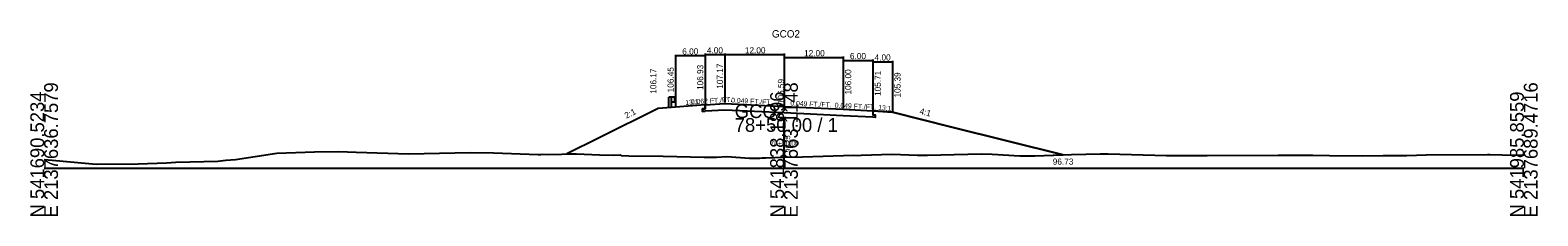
# Model space of a CAD drawing. Extents: x -14327 to 8886, y -10 to 39048.
# Drawn here: x 2997.2 to 3302.8, y 16990.3 to 17028.1 of the extents above; entities that cross this region are included whole.
import ezdxf

# ---------------------------------------------------------------- set-up
doc = ezdxf.new("R2010")
doc.units = 0
for name, color, linetype in [('Level 1', 7, 'Continuous'), ('Level 5', 7, 'Continuous'), ('Level 53', 7, 'Continuous'), ('Level 54', 7, 'Continuous'), ('Level 55', 7, 'Continuous'), ('Level 7', 7, 'Continuous'), ('RD_GPK_XS_Cell', 7, 'Continuous'), ('RD_XS_EwShp', 7, 'Continuous'), ('RD_XS_ExGround', 7, 'Continuous'), ('RD_XS_Pave', 7, 'Continuous'), ('RD_XS_TX_Baseline', 7, 'Continuous'), ('RD_XS_TX_Elev_EX', 7, 'Continuous'), ('RD_XS_TX_Elev_PR', 7, 'Continuous'), ('RD_XS_TX_Station', 7, 'Continuous')]:
    doc.layers.add(name, color=color, linetype=linetype)

msp = doc.modelspace()

# ---------------------------------------------------------------- linework, layer by layer
at = {"layer": 'Level 1'}
for p, q in [((3126.66, 17012.45), (3126.66, 17014.43)), ((3127.22, 17014.43), (3126.66, 17014.43)), ((3127.22, 17012.45), (3127.22, 17014.43)), ((3127.77, 17014.43), (3127.22, 17014.43)), ((3127.77, 17014.43), (3127.77, 17013.46)), ((3127.85, 17014.36), (3127.77, 17014.37)), ((3127.98, 17014.26), (3127.86, 17014.35)), ((3127.77, 17013.46), (3127.22, 17013.46)), ((3127.85, 17013.54), (3127.77, 17013.52)), ((3127.84, 17014.02), (3127.84, 17013.87)), ((3127.98, 17014.16), (3127.86, 17014.07)), ((3127.98, 17013.73), (3127.86, 17013.82)), ((3127.98, 17013.63), (3127.86, 17013.54))]:
    msp.add_line(p, q, dxfattribs=at)
for centre, radius, start, end in [((3127.85, 17014.33), 0.026, 50.9495, 90), ((3127.93, 17014.21), 0.0651, 309.0337, 50.9664), ((3127.91, 17014.02), 0.0651, 135, 180), ((3127.91, 17013.87), 0.0651, 180, 237.0105), ((3127.85, 17013.56), 0.026, 270, 309.0504), ((3127.93, 17013.68), 0.0651, 309.0337, 50.9664)]:
    msp.add_arc(centre, radius, start, end, dxfattribs=at)
at = {"layer": 'Level 5'}
for p, q in [((3134, 17012.09), (3133.5, 17012.06)), ((3133.5, 17012.06), (3133.5, 17011.56)), ((3133.5, 17011.56), (3134, 17011.59)), ((3134, 17012.93), (3134, 17012.09)), ((3138, 17011.84), (3134, 17011.59)), ((3150, 17011.25), (3138, 17011.84)), ((3162, 17010.67), (3150, 17011.25)), ((3168, 17011.71), (3168, 17010.88)), ((3168, 17010.38), (3162, 17010.67)), ((3168, 17010.88), (3168.5, 17010.85)), ((3168.5, 17010.35), (3168, 17010.38)), ((3168.5, 17010.85), (3168.5, 17010.35))]:
    msp.add_line(p, q, dxfattribs=at)
at = {"layer": 'Level 54'}
for p, q in [((3128, 17023.08), (3128, 17012.65)), ((3134, 17022.88), (3128, 17022.88)), ((3134, 17023.32), (3134, 17013.13)), ((3134, 17023.12), (3138, 17023.12)), ((3134, 17023.08), (3134, 17013.13)), ((3138, 17023.32), (3138, 17013.37)), ((3138, 17023.12), (3150, 17023.12)), ((3150, 17023.32), (3150, 17012.79)), ((3150, 17022.74), (3150, 17012.79)), ((3150, 17022.54), (3162, 17022.54)), ((3162, 17022.74), (3162, 17012.2)), ((3162, 17022.15), (3162, 17012.2)), ((3162, 17021.95), (3168, 17021.95)), ((3168, 17022.15), (3168, 17011.91)), ((3168, 17021.86), (3168, 17011.91)), ((3168, 17021.66), (3172, 17021.66)), ((3172, 17021.86), (3172, 17011.59))]:
    msp.add_line(p, q, dxfattribs=at)
at = {"layer": 'Level 7'}
for p, q in [((3124.5, 17012.17), (3112.5, 17006.17)), ((3128, 17012.45), (3124.5, 17012.17)), ((3134, 17012.93), (3128, 17012.45)), ((3168, 17011.71), (3172, 17011.39)), ((3172, 17011.39), (3184, 17008.39)), ((3184, 17008.39), (3206.62, 17002.73)), ((3112.5, 17006.17), (3105.98, 17002.91))]:
    msp.add_line(p, q, dxfattribs=at)
at = {"layer": 'RD_GPK_XS_Cell'}
for p, q in [((3150, 17000), (3150, 17010.21)), ((3000, 17000), (3150, 17000)), ((3150, 17000), (3300, 17000))]:
    msp.add_line(p, q, dxfattribs=at)
at = {"layer": 'RD_XS_EwShp'}
msp.add_lwpolyline([(3115.34, 17002.69), (3116.87, 17002.76), (3116.98, 17002.59), (3118.54, 17002.53), (3125.49, 17002.46), (3133.82, 17002.25), (3136.29, 17002.26), (3138.39, 17002.39), (3143.02, 17002.09), (3144.63, 17002.05), (3145.09, 17002.09), (3145.57, 17002.12), (3146.27, 17002.15), (3150, 17002.25), (3153.72, 17002.34), (3164.18, 17002.65), (3164.84, 17002.63), (3165.63, 17002.64), (3171.85, 17002.86), (3177.07, 17002.68), (3179.1, 17002.65), (3181.83, 17002.76), (3189.96, 17002.93), (3192.2, 17002.86), (3197.84, 17002.54), (3198.5, 17002.54), (3200.88, 17002.52), (3206.62, 17002.73), (3184, 17008.39), (3172, 17011.39), (3168, 17011.71), (3168, 17010.88), (3168.5, 17010.85), (3168.5, 17010.35), (3168, 17010.38), (3162, 17010.67), (3150, 17011.25), (3138, 17011.84), (3134, 17011.59), (3133.5, 17011.56), (3133.5, 17012.06), (3134, 17012.09), (3134, 17012.93), (3128, 17012.45), (3124.5, 17012.17), (3112.5, 17006.17), (3105.98, 17002.91), (3107.9, 17002.94), (3112.6, 17002.74)], close=True, dxfattribs=at)
at = {"layer": 'RD_XS_ExGround'}
for p, q in [((3038.79, 17001.76), (3047.17, 17003.09)), ((3047.17, 17003.09), (3054.8, 17003.34)), ((3054.8, 17003.34), (3059.73, 17003.4)), ((3059.73, 17003.4), (3063.29, 17003.31)), ((3063.29, 17003.31), (3073.92, 17002.93)), ((3073.92, 17002.93), (3086.34, 17003.24)), ((3086.34, 17003.24), (3091.07, 17003.12)), ((3091.07, 17003.12), (3100.17, 17002.83)), ((3100.17, 17002.83), (3100.69, 17002.83)), ((3100.69, 17002.83), (3101.07, 17002.84)), ((3101.07, 17002.84), (3101.99, 17002.83)), ((3101.99, 17002.83), (3107.9, 17002.94)), ((3107.9, 17002.94), (3112.6, 17002.74)), ((3112.6, 17002.74), (3115.34, 17002.69)), ((3115.34, 17002.69), (3116.87, 17002.76)), ((3116.87, 17002.76), (3116.98, 17002.59)), ((3116.98, 17002.59), (3118.54, 17002.53)), ((3118.54, 17002.53), (3125.49, 17002.46)), ((3125.49, 17002.46), (3133.82, 17002.25)), ((3133.82, 17002.25), (3136.29, 17002.26)), ((3136.29, 17002.26), (3138.39, 17002.39)), ((3138.39, 17002.39), (3143.02, 17002.09)), ((3143.02, 17002.09), (3144.63, 17002.05)), ((3144.63, 17002.05), (3145.09, 17002.09)), ((3145.09, 17002.09), (3145.57, 17002.12)), ((3145.57, 17002.12), (3146.27, 17002.15)), ((3146.27, 17002.15), (3150, 17002.25)), ((3150, 17002.25), (3153.72, 17002.34)), ((3153.72, 17002.34), (3164.18, 17002.65)), ((3164.18, 17002.65), (3164.84, 17002.63)), ((3164.84, 17002.63), (3165.63, 17002.64)), ((3165.63, 17002.64), (3171.85, 17002.86)), ((3171.85, 17002.86), (3177.07, 17002.68)), ((3177.07, 17002.68), (3179.1, 17002.65)), ((3179.1, 17002.65), (3181.83, 17002.76)), ((3181.83, 17002.76), (3189.96, 17002.93)), ((3189.96, 17002.93), (3192.2, 17002.86)), ((3192.2, 17002.86), (3197.84, 17002.54)), ((3197.84, 17002.54), (3198.5, 17002.54)), ((3198.5, 17002.54), (3200.88, 17002.52)), ((3200.88, 17002.52), (3208.32, 17002.8)), ((3208.32, 17002.8), (3214.07, 17002.94)), ((3214.07, 17002.94), (3215.75, 17002.95)), ((3215.75, 17002.95), (3227.57, 17002.62)), ((3227.57, 17002.62), (3228.89, 17002.59)), ((3228.89, 17002.59), (3235.8, 17002.58)), ((3235.8, 17002.58), (3250.22, 17002.64)), ((3250.22, 17002.64), (3257.25, 17002.7)), ((3257.25, 17002.7), (3260.61, 17002.63)), ((3260.61, 17002.63), (3267.33, 17002.56)), ((3267.33, 17002.56), (3271.46, 17002.57)), ((3271.46, 17002.57), (3276.29, 17002.61)), ((3276.29, 17002.61), (3280.22, 17002.73)), ((3280.22, 17002.73), (3292.63, 17002.8)), ((3292.63, 17002.8), (3293.12, 17002.78)), ((3293.12, 17002.78), (3295.58, 17002.75)), ((3295.58, 17002.75), (3300, 17002.67)), ((3000, 17001.8), (3001.64, 17001.66)), ((3001.64, 17001.66), (3010.55, 17000.86)), ((3010.55, 17000.86), (3019.09, 17000.89)), ((3019.09, 17000.89), (3024.81, 17001.09)), ((3024.81, 17001.09), (3026.69, 17001.27)), ((3026.69, 17001.27), (3035.23, 17001.46)), ((3035.23, 17001.46), (3036.82, 17001.62)), ((3036.82, 17001.62), (3038.79, 17001.76))]:
    msp.add_line(p, q, dxfattribs=at)
at = {"layer": 'RD_XS_Pave'}
for p, q in [((3134, 17012.93), (3138, 17013.17)), ((3138, 17013.17), (3150, 17012.59)), ((3150, 17012.59), (3162, 17012)), ((3162, 17012), (3168, 17011.71))]:
    msp.add_line(p, q, dxfattribs=at)

# ---------------------------------------------------------------- texts
at = {"layer": 'Level 53'}
for s, rotation, p in [('106.45', 90, (3127.63, 17015.45)), ('106.93', 90, (3133.63, 17015.93)), ('107.17', 90, (3137.63, 17016.17)), ('106.17', 90, (3124.13, 17015.17)), ('106.00', 90, (3163.63, 17015)), ('105.71', 90, (3169.63, 17014.71)), ('105.39', 90, (3173.63, 17014.39)), ('2:1', 26.5651, (3118.05, 17010.06)), ('4:1', 345.9638, (3177.39, 17011.07))]:
    msp.add_text(s, height=1.25, rotation=rotation, dxfattribs=at).set_placement(p)
msp.add_text('96.73', height=1.25, dxfattribs=at).set_placement((3204.49, 17000.73))
at = {"layer": 'Level 54'}
for s, p in [('6.00', (3129.37, 17023.13)), ('4.00', (3134.37, 17023.37)), ('12.00', (3142.07, 17023.37)), ('12.00', (3154.07, 17022.79)), ('6.00', (3163.37, 17022.2)), ('4.00', (3168.37, 17021.91))]:
    msp.add_text(s, height=1.25, dxfattribs=at).set_placement(p)
at = {"layer": 'Level 55'}
for s, rotation, p in [('0.062 FT./FT.', 3.5298, (3131.16, 17013)), ('0.049 FT./FT.', 357.2067, (3139.27, 17013.36)), ('13:1', 4.5739, (3130.03, 17012.86)), ('0.049 FT./FT.', 357.2067, (3151.27, 17012.78)), ('0.049 FT./FT.', 357.2067, (3160.27, 17012.34)), ('13:1', 355.4261, (3169.07, 17011.88))]:
    msp.add_text(s, height=1, rotation=rotation, dxfattribs=at).set_placement(p)
at = {"layer": 'RD_GPK_XS_Cell'}
for s, p in [('E 2137636.7579', (3002.8, 16990)), ('E 2137663.1148', (3152.8, 16990)), ('E 2137689.4716', (3302.8, 16990)), ('N 541690.5234', (3000, 16990)), ('N 541838.1896', (3150, 16990)), ('N 541985.8559', (3300, 16990))]:
    msp.add_text(s, height=2.8, rotation=90, dxfattribs=at).set_placement(p)
for s, p in [('GCO2', (3140, 17010.21)), ('78+50.00 / 1', (3140, 17007.41))]:
    msp.add_text(s, height=2.8, dxfattribs=at).set_placement(p)
at = {"layer": 'RD_XS_TX_Baseline'}
msp.add_text('GCO2', height=1.5, dxfattribs=at).set_placement((3147.55, 17026.59))
at = {"layer": 'RD_XS_TX_Elev_EX'}
msp.add_text('96.25', height=1, rotation=90, dxfattribs=at).set_placement((3151.25, 17003.25))
at = {"layer": 'RD_XS_TX_Elev_PR'}
msp.add_text(' 106.59', height=1.25, rotation=90, dxfattribs=at).set_placement((3150, 17012.59))
at = {"layer": 'RD_XS_TX_Station'}
msp.add_text('78+50.00', height=1, dxfattribs=at).set_placement((3147.22, 17004.59))

doc.saveas('drawing.dxf')
